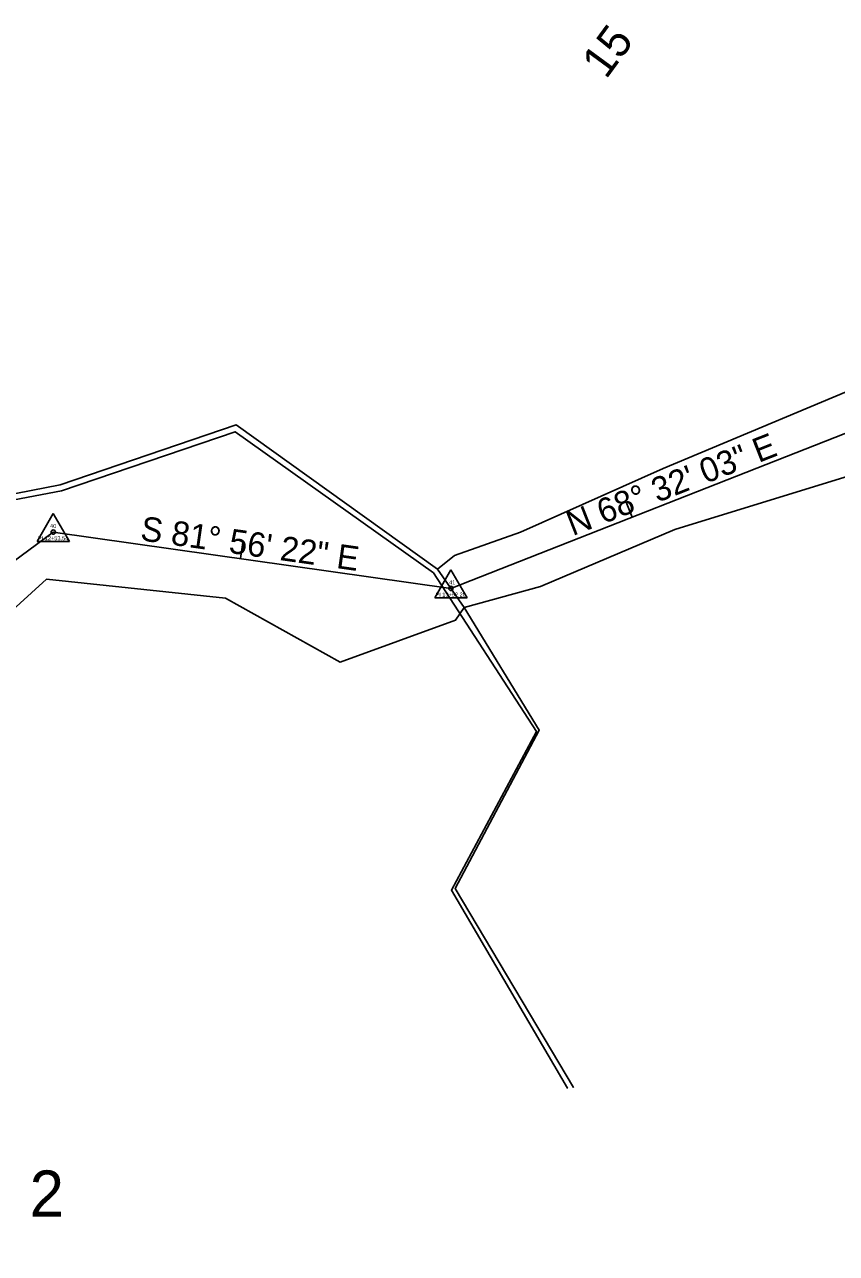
# Model space of a CAD drawing. Extents: x 2519952 to 2531965, y 848341 to 887632.
# Drawn here: x 2531112.3 to 2531311.7, y 852514.8 to 852816.4 of the extents above; entities that cross this region are included whole.
import ezdxf

# ---------------------------------------------------------------- set-up
doc = ezdxf.new("R2010")
doc.units = 0
for name, color, linetype in [('RD_EX_DV_Prop', 7, 'Continuous'), ('RD_EX_DV_TX_Prop', 7, 'Continuous'), ('RD_EX_H2O', 7, 'Continuous'), ('RD_EX_Misc', 7, 'Continuous'), ('RD_HC_Cl', 7, 'Continuous'), ('RD_HC_Data', 7, 'Continuous'), ('RD_HC_Data_Tic', 7, 'Continuous'), ('RD_HC_TX_Sta50', 7, 'Continuous'), ('RD_HC_txCode', 7, 'Continuous'), ('RD_SMD_Locator', 7, 'Continuous')]:
    doc.layers.add(name, color=color, linetype=linetype)

msp = doc.modelspace()

# ---------------------------------------------------------------- linework, layer by layer
at = {"layer": 'RD_EX_DV_Prop'}
for p, q in [((2531217.01, 852678.01), (2531330.16, 852722.5)), ((2531064.43, 852651.41), (2531119.33, 852691.84)), ((2531119.33, 852691.84), (2531217.01, 852678.01))]:
    msp.add_line(p, q, dxfattribs=at)
at = {"layer": 'RD_EX_H2O'}
for points in [[(2531213.69, 852682.74), (2531217.87, 852686.11), (2531234.1, 852691.83), (2531269.14, 852707.42), (2531326.15, 852731.33), (2531370.16, 852795.85)], [(2531026, 852501), (2531071.02, 852545.11), (2531039.2, 852568.21), (2531031.58, 852587.1), (2531073.27, 852639.92), (2531117.65, 852680.26), (2531161.62, 852675.64), (2531189.82, 852659.94), (2531218.15, 852670.26), (2531220.29, 852673.34), (2531239, 852678.46), (2531271.99, 852692.49), (2531334.99, 852711.84), (2531380.55, 852772.77)], [(2531245.62, 852555.32), (2531217.13, 852603.96), (2531237.99, 852642.9), (2531212.72, 852681.81), (2531164.02, 852716.47), (2531121.37, 852702), (2531085.6, 852695.19), (2531055.75, 852662.27), (2531031.08, 852670.41), (2531011.43, 852648.97), (2531007.69, 852596.79)]]:
    msp.add_lwpolyline(points, dxfattribs=at)
at = {"layer": 'RD_EX_Misc'}
msp.add_lwpolyline([(2531247.07, 852555.52), (2531218.06, 852604.32), (2531238.71, 852643.24), (2531220.29, 852673.34), (2531213.69, 852682.74), (2531164.29, 852718.15), (2531121, 852703.45), (2531084.9, 852696.42), (2531055.62, 852662.84), (2531030.72, 852672.68), (2531008.42, 852652.11), (2531002.15, 852599.45)], dxfattribs=at)
at = {"layer": 'RD_HC_Cl'}
for p, q in [((2531217.01, 852678.01), (2531330.16, 852722.5)), ((2531064.43, 852651.41), (2531119.33, 852691.84)), ((2531119.33, 852691.84), (2531217.01, 852678.01))]:
    msp.add_line(p, q, dxfattribs=at)
at = {"layer": 'RD_HC_Data'}
for p, q in [((2531115.36, 852689.55), (2531119.33, 852696.43)), ((2531119.33, 852696.43), (2531123.3, 852689.55)), ((2531115.36, 852689.55), (2531123.3, 852689.55)), ((2531213.04, 852675.71), (2531217.01, 852682.59)), ((2531217.01, 852682.59), (2531220.98, 852675.71)), ((2531213.04, 852675.71), (2531220.98, 852675.71))]:
    msp.add_line(p, q, dxfattribs=at)
for centre in [(2531119.33, 852691.84), (2531217.01, 852678.01)]:
    msp.add_circle(centre, 0.529, dxfattribs=at)
at = {"layer": 'RD_HC_Data_Tic'}
for p, q in [((2531261.49, 852695.5), (2531260.03, 852699.22)), ((2531165.32, 852685.33), (2531165.88, 852689.29))]:
    msp.add_line(p, q, dxfattribs=at)
at = {"layer": 'RD_SMD_Locator'}
for centre in [(2531164.29, 852718.15), (2531164.02, 852716.47), (2531269.14, 852707.42), (2531121, 852703.45), (2531121.37, 852702), (2531119.33, 852691.84), (2531234.1, 852691.83), (2531271.99, 852692.49), (2531217.87, 852686.11), (2531212.72, 852681.81), (2531213.69, 852682.74), (2531213.69, 852682.74), (2531117.65, 852680.26), (2531217.01, 852678.01), (2531239, 852678.46), (2531161.62, 852675.64), (2531220.29, 852673.34), (2531220.29, 852673.34), (2531218.15, 852670.26), (2531189.82, 852659.94), (2531237.99, 852642.9), (2531238.71, 852643.24), (2531217.13, 852603.96), (2531218.06, 852604.32), (2531245.62, 852555.32), (2531247.07, 852555.52)]:
    msp.add_circle(centre, 0.001, dxfattribs=at)

# ---------------------------------------------------------------- texts
at = {"layer": 'RD_EX_DV_TX_Prop'}
msp.add_text('2', height=11.32, dxfattribs=at).set_placement((2531113.55, 852523.81))
at = {"layer": 'RD_HC_Data'}
for s, rotation, p in [('N 68%%d 32\' 03" E', 21.4658, (2531246.89, 852690.83)), ('S 81%%d 56\' 22" E', 351.9395, (2531140.52, 852689.85))]:
    msp.add_text(s, height=6, rotation=rotation, dxfattribs=at).set_placement(p)
at = {"layer": 'RD_HC_TX_Sta50'}
msp.add_text('15', height=8, rotation=53.787, dxfattribs=at).set_placement((2531255.1, 852802.81))
at = {"layer": 'RD_HC_txCode'}
for s, p in [('40', (2531118.55, 852692.84)), ('PI 12+53.54', (2531115.55, 852689.84)), ('41', (2531216.56, 852679.01)), ('PI 13+52.20', (2531213.19, 852676.01))]:
    msp.add_text(s, height=1, dxfattribs=at).set_placement(p)

doc.saveas('drawing.dxf')
